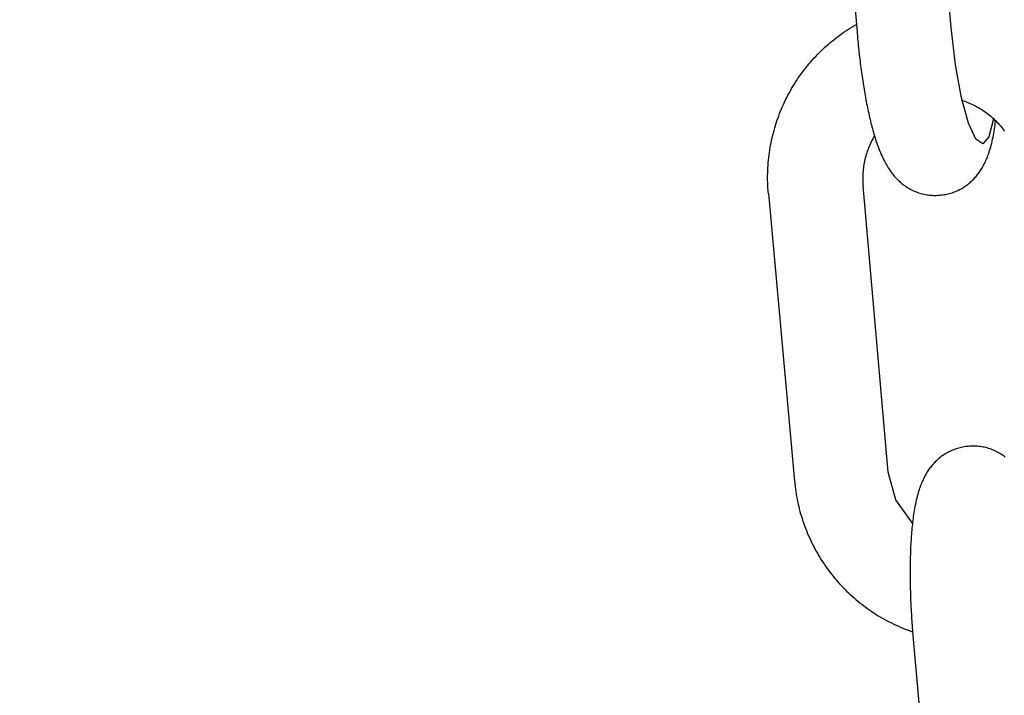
# Model space of a CAD drawing. Extents: x -285 to 5863, y 308 to 3178.
# Tile 345 of 622: x 1789.947 to 1791.167, y 976.25 to 977.087. Entities that reach past the tile are written whole.
import ezdxf

# ---------------------------------------------------------------- set-up
doc = ezdxf.new("R2010")
doc.units = 0
doc.header["$MEASUREMENT"] = 0
doc.header["$PDSIZE"] = 1
doc.layers.get('DEFPOINTS').update_dxf_attribs({"linetype": 'CONTINUOUS'})
doc.layers.add('DIM', color=3, linetype='CONTINUOUS')
doc.layers.add('SPILL-BUCKET', color=1, linetype='CONTINUOUS')
doc.styles.add('SIMPLEX', font='simplex')
doc.dimstyles.new('DIM64', dxfattribs={"dimscale": 64, "dimtxt": 0.09375, "dimasz": 0.09375, "dimexe": 0.0625, "dimexo": 0.0625, "dimgap": 0.046875, "dimtad": 1, "dimdec": 4, "dimzin": 3, "dimdsep": 46, "dimlunit": 4, "dimtxsty": 'SIMPLEX', "dimcen": 0, "dimclrd": 256, "dimclre": 256, "dimclrt": 256, "dimadec": 0, "dimazin": 0, "dimtfac": 1, "dimtdec": 4, "dimtmove": 0, "dimatfit": 3, "dimfxl": 1, "dimfrac": 2, "dimtolj": 1, "dimtzin": 0, "dimarcsym": 0})

# ---------------------------------------------------------------- blocks, each defined once
blk = doc.blocks.new('*D13')
at = {"layer": 'DEFPOINTS', "color": 0, "transparency": 16777216}
for p in [(1368.5472, 978.296), (2031.7725, 978.0147), (1368.5472, 700.5233)]:
    blk.add_point(p, dxfattribs=at)
at = {"layer": 'DIM', "lineweight": -2, "transparency": 16777216}
for p, q in [((1368.5472, 974.296), (1368.5472, 696.5233)), ((2031.7725, 974.0147), (2031.7725, 696.5233)), ((2025.7725, 700.5233), (1374.5472, 700.5233))]:
    blk.add_line(p, q, dxfattribs=at)
at = {"layer": 'DIM', "transparency": 16777216}
for points in [[(1374.5472, 701.5233), (1374.5472, 699.5233), (1368.5472, 700.5233)], [(2025.7725, 701.5233), (2025.7725, 699.5233), (2031.7725, 700.5233)]]:
    blk.add_solid(points, dxfattribs=at)
at = {"layer": 'DIM', "transparency": 16777216, "insert": (1700.1599, 708.0947), "char_height": 6, "attachment_point": 5, "style": 'SIMPLEX'}
blk.add_mtext('\\A1;55\'-3 1/4" (F.V. TANK SLAB)', dxfattribs=at)

msp = doc.modelspace()

# ---------------------------------------------------------------- linework, layer by layer
at = {"layer": 'SPILL-BUCKET', "color": 1, "linetype": 'Continuous'}
for p, q in [((1791.10131, 977.07702), (1791.07001, 977.43447)), ((1790.95354, 977.42617), (1790.98506, 977.06624))]:
    msp.add_line(p, q, dxfattribs=at)
at = {"layer": 'SPILL-BUCKET', "color": 1}
for p, q in [((1790.97926, 977.07831), (1790.98193, 977.07989)), ((1790.98193, 977.07989), (1790.98377, 977.08094)), ((1790.9612, 977.06619), (1790.9637, 977.06803)), ((1790.9637, 977.06803), (1790.96623, 977.06984)), ((1790.96623, 977.06984), (1790.96879, 977.07161)), ((1790.96879, 977.07161), (1790.97137, 977.07334)), ((1790.97137, 977.07334), (1790.97398, 977.07503)), ((1790.97398, 977.07503), (1790.9766, 977.07669)), ((1790.9766, 977.07669), (1790.97926, 977.07831)), ((1791.10663, 977.03081), (1791.10131, 977.07702)), ((1790.94674, 977.05437), (1790.94908, 977.05643)), ((1790.94908, 977.05643), (1790.95145, 977.05845)), ((1790.95145, 977.05845), (1790.95385, 977.06044)), ((1790.95385, 977.06044), (1790.95627, 977.06239)), ((1790.95627, 977.06239), (1790.95872, 977.0643)), ((1790.95872, 977.0643), (1790.9612, 977.06619)), ((1790.98506, 977.06624), (1790.98519, 977.06475)), ((1790.98519, 977.06475), (1790.98532, 977.06327)), ((1790.98532, 977.06327), (1790.98558, 977.06045)), ((1790.98558, 977.06045), (1790.98585, 977.05764)), ((1790.98585, 977.05764), (1790.98613, 977.05483)), ((1790.98613, 977.05483), (1790.98641, 977.05203)), ((1790.93334, 977.04134), (1790.9355, 977.0436)), ((1790.9355, 977.0436), (1790.93769, 977.04582)), ((1790.93769, 977.04582), (1790.9399, 977.04801)), ((1790.9399, 977.04801), (1790.94215, 977.05016)), ((1790.94215, 977.05016), (1790.94443, 977.05228)), ((1790.94443, 977.05228), (1790.94674, 977.05437)), ((1790.98641, 977.05203), (1790.9867, 977.04923)), ((1790.9867, 977.04923), (1790.987, 977.04644)), ((1790.987, 977.04644), (1790.98731, 977.04366)), ((1790.98731, 977.04366), (1790.98763, 977.04089)), ((1790.92306, 977.02963), (1790.92505, 977.03203)), ((1790.92505, 977.03203), (1790.92707, 977.0344)), ((1790.92707, 977.0344), (1790.92913, 977.03675)), ((1790.92913, 977.03675), (1790.93122, 977.03906)), ((1790.93122, 977.03906), (1790.93334, 977.04134)), ((1790.98763, 977.04089), (1790.98795, 977.03812)), ((1790.98795, 977.03812), (1790.98828, 977.03536)), ((1790.98828, 977.03536), (1790.98862, 977.03262)), ((1790.98862, 977.03262), (1790.98897, 977.02988)), ((1791.11391, 976.99006), (1791.10663, 977.03081)), ((1790.91363, 977.01719), (1790.91544, 977.01973)), ((1790.91544, 977.01973), (1790.9173, 977.02225)), ((1790.9173, 977.02225), (1790.91918, 977.02474)), ((1790.91918, 977.02474), (1790.9211, 977.0272)), ((1790.9211, 977.0272), (1790.92306, 977.02963)), ((1790.98897, 977.02988), (1790.98932, 977.02715)), ((1790.98932, 977.02715), (1790.98968, 977.02444)), ((1790.98968, 977.02444), (1790.99005, 977.02173)), ((1790.99005, 977.02173), (1790.99043, 977.01904)), ((1790.99043, 977.01904), (1790.99082, 977.01636)), ((1790.90511, 977.00411), (1790.90674, 977.00677)), ((1790.90674, 977.00677), (1790.90841, 977.00942)), ((1790.90841, 977.00942), (1790.91011, 977.01204)), ((1790.91011, 977.01204), (1790.91185, 977.01463)), ((1790.91185, 977.01463), (1790.91363, 977.01719)), ((1790.99082, 977.01636), (1790.99121, 977.01369)), ((1790.99121, 977.01369), (1790.99161, 977.01103)), ((1790.99161, 977.01103), (1790.99202, 977.00839)), ((1790.99202, 977.00839), (1790.99243, 977.00577)), ((1790.89898, 976.99322), (1790.90046, 976.99597)), ((1790.90046, 976.99597), (1790.90197, 976.99871)), ((1790.90197, 976.99871), (1790.90352, 977.00142)), ((1790.90352, 977.00142), (1790.90511, 977.00411)), ((1790.99243, 977.00577), (1790.99285, 977.00315)), ((1790.99285, 977.00315), (1790.99328, 977.00055)), ((1790.99328, 977.00055), (1790.99372, 976.99798)), ((1790.99372, 976.99798), (1790.99417, 976.99541)), ((1790.99417, 976.99541), (1790.99462, 976.99285)), ((1790.89221, 976.97914), (1790.89348, 976.98199)), ((1790.89348, 976.98199), (1790.8948, 976.98483)), ((1790.8948, 976.98483), (1790.89615, 976.98764)), ((1790.89615, 976.98764), (1790.89755, 976.99044)), ((1790.89755, 976.99044), (1790.89898, 976.99322)), ((1790.99462, 976.99285), (1790.99508, 976.99032)), ((1790.99508, 976.99032), (1790.99555, 976.9878)), ((1790.99555, 976.9878), (1790.99603, 976.98529)), ((1790.99603, 976.98529), (1790.99651, 976.98281)), ((1790.99651, 976.98281), (1790.997, 976.98033)), ((1791.12248, 976.95847), (1791.11391, 976.99006)), ((1791.11479, 976.9868), (1791.1178, 976.9858)), ((1791.1178, 976.9858), (1791.11977, 976.9851)), ((1791.11977, 976.9851), (1791.12172, 976.98437)), ((1791.12172, 976.98437), (1791.12365, 976.98359)), ((1791.12365, 976.98359), (1791.12557, 976.98277)), ((1791.12557, 976.98277), (1791.12748, 976.98191)), ((1791.12748, 976.98191), (1791.12937, 976.98101)), ((1790.88752, 976.96754), (1790.88863, 976.97046)), ((1790.88863, 976.97046), (1790.88978, 976.97337)), ((1790.88978, 976.97337), (1790.89097, 976.97626)), ((1790.89097, 976.97626), (1790.89221, 976.97914)), ((1790.997, 976.98033), (1790.9975, 976.97788)), ((1790.9975, 976.97788), (1790.99801, 976.97544)), ((1790.99801, 976.97544), (1790.99853, 976.97302)), ((1790.99853, 976.97302), (1790.99906, 976.97061)), ((1790.99906, 976.97061), (1790.99959, 976.96823)), ((1791.12937, 976.98101), (1791.13123, 976.98007)), ((1791.13123, 976.98007), (1791.13308, 976.97909)), ((1791.13308, 976.97909), (1791.13491, 976.97807)), ((1791.13491, 976.97807), (1791.13672, 976.97702)), ((1791.13672, 976.97702), (1791.1385, 976.97592)), ((1791.1385, 976.97592), (1791.14027, 976.97479)), ((1791.14027, 976.97479), (1791.14201, 976.97362)), ((1791.14201, 976.97362), (1791.14372, 976.97241)), ((1791.14372, 976.97241), (1791.14541, 976.97117)), ((1791.14541, 976.97117), (1791.14708, 976.96989)), ((1791.14708, 976.96989), (1791.14872, 976.96858)), ((1790.88351, 976.9557), (1790.88445, 976.95868)), ((1790.88445, 976.95868), (1790.88543, 976.96165)), ((1790.88543, 976.96165), (1790.88645, 976.9646)), ((1790.88645, 976.9646), (1790.88752, 976.96754)), ((1790.99959, 976.96823), (1791.00014, 976.96585)), ((1791.00014, 976.96585), (1791.00069, 976.96349)), ((1791.00069, 976.96349), (1791.00126, 976.96115)), ((1791.00126, 976.96115), (1791.00184, 976.95883)), ((1791.00184, 976.95883), (1791.00242, 976.95651)), ((1791.13156, 976.93893), (1791.12248, 976.95847)), ((1791.15381, 976.96405), (1791.14797, 976.94186)), ((1791.14872, 976.96858), (1791.15033, 976.96724)), ((1791.15033, 976.96724), (1791.15192, 976.96586)), ((1791.15192, 976.96586), (1791.15347, 976.96445)), ((1791.15347, 976.96445), (1791.155, 976.963)), ((1791.155, 976.963), (1791.1565, 976.96152)), ((1791.15555, 976.95621), (1791.15588, 976.95862)), ((1791.15588, 976.95862), (1791.15619, 976.96106)), ((1791.15619, 976.96106), (1791.15628, 976.96174)), ((1791.1565, 976.96152), (1791.15796, 976.96002)), ((1791.15796, 976.96002), (1791.1594, 976.95848)), ((1791.1594, 976.95848), (1791.1608, 976.95691)), ((1790.88017, 976.94364), (1790.88094, 976.94668)), ((1790.88094, 976.94668), (1790.88175, 976.94969)), ((1790.88175, 976.94969), (1790.88261, 976.9527)), ((1790.88261, 976.9527), (1790.88351, 976.9557)), ((1791.00242, 976.95651), (1791.00302, 976.95421)), ((1791.00302, 976.95421), (1791.00364, 976.95191)), ((1791.00364, 976.95191), (1791.00426, 976.94965)), ((1791.00426, 976.94965), (1791.0049, 976.94737)), ((1791.0049, 976.94737), (1791.00556, 976.94512)), ((1791.00556, 976.94512), (1791.00623, 976.94285)), ((1791.15354, 976.94388), (1791.15401, 976.9464)), ((1791.15401, 976.9464), (1791.15443, 976.94885)), ((1791.15443, 976.94885), (1791.15483, 976.95133)), ((1791.15483, 976.95133), (1791.1552, 976.95376)), ((1791.1552, 976.95376), (1791.15555, 976.95621)), ((1791.1608, 976.95691), (1791.16218, 976.95531)), ((1791.16218, 976.95531), (1791.16352, 976.95369)), ((1791.16352, 976.95369), (1791.16482, 976.95204)), ((1791.16482, 976.95204), (1791.16609, 976.95036)), ((1791.16609, 976.95036), (1791.16733, 976.94865)), ((1790.87753, 976.93142), (1790.87813, 976.93449)), ((1790.87813, 976.93449), (1790.87877, 976.93755)), ((1790.87877, 976.93755), (1790.87945, 976.9406)), ((1790.87945, 976.9406), (1790.88017, 976.94364)), ((1791.00122, 976.93354), (1791.00035, 976.93162)), ((1791.00213, 976.93544), (1791.00122, 976.93354)), ((1791.00307, 976.93732), (1791.00213, 976.93544)), ((1791.00406, 976.93918), (1791.00307, 976.93732)), ((1791.00509, 976.94102), (1791.00406, 976.93918)), ((1791.00615, 976.94284), (1791.00509, 976.94102)), ((1791.00621, 976.94294), (1791.00615, 976.94284)), ((1791.00623, 976.94285), (1791.00692, 976.94062)), ((1791.00692, 976.94062), (1791.00764, 976.93836)), ((1791.00764, 976.93836), (1791.00837, 976.93613)), ((1791.00837, 976.93613), (1791.00914, 976.93386)), ((1791.00914, 976.93386), (1791.00992, 976.93162)), ((1791.14033, 976.93322), (1791.13156, 976.93893)), ((1791.14797, 976.94186), (1791.14033, 976.93322)), ((1791.15076, 976.93136), (1791.15138, 976.93382)), ((1791.15138, 976.93382), (1791.15197, 976.93631)), ((1791.15197, 976.93631), (1791.15253, 976.93883)), ((1791.15253, 976.93883), (1791.15306, 976.94138)), ((1791.15306, 976.94138), (1791.15354, 976.94388)), ((1790.8756, 976.91907), (1790.87601, 976.92217)), ((1790.87601, 976.92217), (1790.87648, 976.92526)), ((1790.87648, 976.92526), (1790.87698, 976.92834)), ((1790.87698, 976.92834), (1790.87753, 976.93142)), ((1790.9966, 976.92178), (1790.99597, 976.91977)), ((1790.99727, 976.92378), (1790.9966, 976.92178)), ((1790.99798, 976.92577), (1790.99727, 976.92378)), ((1790.99873, 976.92773), (1790.99798, 976.92577)), ((1790.99952, 976.92969), (1790.99873, 976.92773)), ((1791.00035, 976.93162), (1790.99952, 976.92969)), ((1791.00992, 976.93162), (1791.01075, 976.92932)), ((1791.01075, 976.92932), (1791.01161, 976.92706)), ((1791.01161, 976.92706), (1791.01252, 976.92472)), ((1791.01252, 976.92472), (1791.01346, 976.92242)), ((1791.01346, 976.92242), (1791.01447, 976.92004)), ((1791.1469, 976.91893), (1791.14757, 976.9208)), ((1791.14757, 976.9208), (1791.14821, 976.92267)), ((1791.14821, 976.92267), (1791.14887, 976.92473)), ((1791.14887, 976.92473), (1791.14949, 976.92679)), ((1791.14949, 976.92679), (1791.15014, 976.92907)), ((1791.15014, 976.92907), (1791.15076, 976.93136)), ((1790.87437, 976.90663), (1790.87461, 976.90974)), ((1790.87461, 976.90974), (1790.87489, 976.91286)), ((1790.87489, 976.91286), (1790.87522, 976.91597)), ((1790.87522, 976.91597), (1790.8756, 976.91907)), ((1790.99345, 976.90954), (1790.99308, 976.90747)), ((1790.99387, 976.91161), (1790.99345, 976.90954)), ((1790.99433, 976.91366), (1790.99387, 976.91161)), ((1790.99484, 976.91571), (1790.99433, 976.91366)), ((1790.99538, 976.91775), (1790.99484, 976.91571)), ((1790.99597, 976.91977), (1790.99538, 976.91775)), ((1791.01447, 976.92004), (1791.01552, 976.91768)), ((1791.01552, 976.91768), (1791.01649, 976.9156)), ((1791.01649, 976.9156), (1791.0175, 976.91353)), ((1791.0175, 976.91353), (1791.01844, 976.91166)), ((1791.01844, 976.91166), (1791.01943, 976.9098)), ((1791.01943, 976.9098), (1791.02035, 976.90813)), ((1791.14215, 976.90798), (1791.14285, 976.90939)), ((1791.14285, 976.90939), (1791.14356, 976.91087)), ((1791.14356, 976.91087), (1791.14424, 976.91235)), ((1791.14424, 976.91235), (1791.14493, 976.91394)), ((1791.14493, 976.91394), (1791.14559, 976.91552)), ((1791.14559, 976.91552), (1791.14626, 976.91723)), ((1791.14626, 976.91723), (1791.1469, 976.91893)), ((1790.87385, 976.89414), (1790.87391, 976.89727)), ((1790.87391, 976.89727), (1790.87402, 976.90039)), ((1790.87402, 976.90039), (1790.87417, 976.90351)), ((1790.87417, 976.90351), (1790.87437, 976.90663)), ((1790.99184, 976.89702), (1790.99172, 976.89492)), ((1790.992, 976.89912), (1790.99184, 976.89702)), ((1790.99221, 976.90121), (1790.992, 976.89912)), ((1790.99245, 976.9033), (1790.99221, 976.90121)), ((1790.99274, 976.90539), (1790.99245, 976.9033)), ((1790.99308, 976.90747), (1790.99274, 976.90539)), ((1791.02035, 976.90813), (1791.02131, 976.90645)), ((1791.02131, 976.90645), (1791.02223, 976.90493)), ((1791.02223, 976.90493), (1791.02317, 976.9034)), ((1791.02317, 976.9034), (1791.02409, 976.90199)), ((1791.02409, 976.90199), (1791.02503, 976.90059)), ((1791.02503, 976.90059), (1791.02595, 976.89927)), ((1791.02595, 976.89927), (1791.02691, 976.89795)), ((1791.02691, 976.89795), (1791.02785, 976.89671)), ((1791.02785, 976.89671), (1791.02882, 976.89547)), ((1791.13402, 976.89514), (1791.13493, 976.89633)), ((1791.13493, 976.89633), (1791.13582, 976.89754)), ((1791.13582, 976.89754), (1791.13668, 976.89876)), ((1791.13668, 976.89876), (1791.13753, 976.90002)), ((1791.13753, 976.90002), (1791.13834, 976.90128)), ((1791.13834, 976.90128), (1791.13914, 976.90257)), ((1791.13914, 976.90257), (1791.13991, 976.90387)), ((1791.13991, 976.90387), (1791.14068, 976.90522)), ((1791.14068, 976.90522), (1791.14141, 976.90657)), ((1791.14141, 976.90657), (1791.14215, 976.90798)), ((1790.87384, 976.89102), (1790.87385, 976.89414)), ((1790.87386, 976.8879), (1790.87384, 976.89102)), ((1790.87393, 976.88478), (1790.87386, 976.8879)), ((1790.87405, 976.88166), (1790.87393, 976.88478)), ((1790.99164, 976.89282), (1790.99161, 976.89071)), ((1790.99161, 976.89071), (1790.99162, 976.88861)), ((1790.99162, 976.88861), (1790.99168, 976.88651)), ((1790.99172, 976.89492), (1790.99164, 976.89282)), ((1790.99168, 976.88651), (1790.99177, 976.88441)), ((1790.99177, 976.88441), (1790.99189, 976.88268)), ((1791.02882, 976.89547), (1791.02978, 976.89429)), ((1791.02978, 976.89429), (1791.03078, 976.89311)), ((1791.03078, 976.89311), (1791.03177, 976.89198)), ((1791.03177, 976.89198), (1791.0328, 976.89086)), ((1791.0328, 976.89086), (1791.03383, 976.88978)), ((1791.03383, 976.88978), (1791.03489, 976.8887)), ((1791.03489, 976.8887), (1791.03597, 976.88767)), ((1791.03597, 976.88767), (1791.03707, 976.88664)), ((1791.03707, 976.88664), (1791.03818, 976.88564)), ((1791.03818, 976.88564), (1791.03933, 976.88466)), ((1791.03933, 976.88466), (1791.04049, 976.88371)), ((1791.12219, 976.88324), (1791.12341, 976.88421)), ((1791.12341, 976.88421), (1791.1246, 976.88522)), ((1791.1246, 976.88522), (1791.12576, 976.88624)), ((1791.12576, 976.88624), (1791.12689, 976.88728)), ((1791.12689, 976.88728), (1791.12799, 976.88835)), ((1791.12799, 976.88835), (1791.12907, 976.88943)), ((1791.12907, 976.88943), (1791.13011, 976.89054)), ((1791.13011, 976.89054), (1791.13113, 976.89166)), ((1791.13113, 976.89166), (1791.13212, 976.89281)), ((1791.13212, 976.89281), (1791.13308, 976.89396)), ((1791.13308, 976.89396), (1791.13402, 976.89514)), ((1790.87421, 976.87854), (1790.87405, 976.88166)), ((1790.87442, 976.87542), (1790.87421, 976.87854)), ((1790.87457, 976.87352), (1790.87442, 976.87542)), ((1790.87473, 976.87162), (1790.87457, 976.87352)), ((1790.99189, 976.88268), (1790.99203, 976.88095)), ((1791.02335, 976.52656), (1790.99203, 976.88095)), ((1791.04049, 976.88371), (1791.04169, 976.88278)), ((1791.04169, 976.88278), (1791.04289, 976.88187)), ((1791.04289, 976.88187), (1791.04413, 976.88099)), ((1791.04413, 976.88099), (1791.04553, 976.88004)), ((1791.04553, 976.88004), (1791.04697, 976.87911)), ((1791.04697, 976.87911), (1791.04842, 976.87823)), ((1791.04842, 976.87823), (1791.04991, 976.87737)), ((1791.04991, 976.87737), (1791.05141, 976.87656)), ((1791.05141, 976.87656), (1791.05295, 976.87578)), ((1791.05295, 976.87578), (1791.0545, 976.87505)), ((1791.0545, 976.87505), (1791.05607, 976.87435)), ((1791.05607, 976.87435), (1791.05766, 976.8737)), ((1791.05766, 976.8737), (1791.05928, 976.87309)), ((1791.05928, 976.87309), (1791.0609, 976.87252)), ((1791.0609, 976.87252), (1791.06255, 976.87199)), ((1791.06255, 976.87199), (1791.0642, 976.87151)), ((1791.09756, 976.87118), (1791.10075, 976.87205)), ((1791.10075, 976.87205), (1791.10233, 976.87255)), ((1791.10233, 976.87255), (1791.10388, 976.87309)), ((1791.10388, 976.87309), (1791.10541, 976.87367)), ((1791.10541, 976.87367), (1791.10693, 976.87428)), ((1791.10693, 976.87428), (1791.10842, 976.87493)), ((1791.10842, 976.87493), (1791.10989, 976.87562)), ((1791.10989, 976.87562), (1791.11049, 976.87591)), ((1791.11049, 976.87591), (1791.11108, 976.87621)), ((1791.11108, 976.87621), (1791.11151, 976.87642)), ((1791.11151, 976.87642), (1791.11178, 976.87656)), ((1791.11207, 976.87671), (1791.11431, 976.87793)), ((1791.11431, 976.87793), (1791.11569, 976.87874)), ((1791.11569, 976.87874), (1791.11704, 976.87959)), ((1791.11704, 976.87959), (1791.11837, 976.88046)), ((1791.11837, 976.88046), (1791.11967, 976.88136)), ((1791.11967, 976.88136), (1791.12095, 976.88228)), ((1791.12095, 976.88228), (1791.12219, 976.88324)), ((1790.87473, 976.87162), (1790.90714, 976.51534)), ((1791.0642, 976.87151), (1791.06587, 976.87108)), ((1791.06587, 976.87108), (1791.06754, 976.87069)), ((1791.06754, 976.87069), (1791.06923, 976.87034)), ((1791.06923, 976.87034), (1791.07091, 976.87004)), ((1791.07091, 976.87004), (1791.07261, 976.86979)), ((1791.07261, 976.86979), (1791.07431, 976.86959)), ((1791.07431, 976.86959), (1791.07601, 976.86943)), ((1791.07601, 976.86943), (1791.07771, 976.86932)), ((1791.07771, 976.86932), (1791.07942, 976.86925)), ((1791.07942, 976.86925), (1791.08111, 976.86923)), ((1791.08111, 976.86923), (1791.08281, 976.86926)), ((1791.08281, 976.86926), (1791.08425, 976.86932)), ((1791.08425, 976.86932), (1791.08568, 976.86942)), ((1791.08568, 976.8694), (1791.08716, 976.86951)), ((1791.08716, 976.86953), (1791.08741, 976.86954)), ((1791.08741, 976.86954), (1791.08766, 976.86955)), ((1791.08766, 976.86955), (1791.08933, 976.86971)), ((1791.08933, 976.86971), (1791.091, 976.86992)), ((1791.091, 976.86992), (1791.09266, 976.87017)), ((1791.09266, 976.87017), (1791.09431, 976.87046)), ((1791.09431, 976.87046), (1791.09594, 976.8708)), ((1791.09594, 976.8708), (1791.09756, 976.87118)), ((1791.106, 976.55481), (1791.10446, 976.55423)), ((1791.10755, 976.55535), (1791.106, 976.55481)), ((1791.10912, 976.55584), (1791.10755, 976.55535)), ((1791.11071, 976.5563), (1791.10912, 976.55584)), ((1791.11232, 976.55672), (1791.11071, 976.5563)), ((1791.11394, 976.5571), (1791.11232, 976.55672)), ((1791.11557, 976.55743), (1791.11394, 976.5571)), ((1791.11722, 976.55772), (1791.11557, 976.55743)), ((1791.11887, 976.55798), (1791.11722, 976.55772)), ((1791.12054, 976.55819), (1791.11887, 976.55798)), ((1791.12222, 976.55834), (1791.12054, 976.55819)), ((1791.12247, 976.55836), (1791.12222, 976.55834)), ((1791.12272, 976.55837), (1791.12247, 976.55836)), ((1791.12419, 976.55849), (1791.12272, 976.55838)), ((1791.12563, 976.55858), (1791.12419, 976.55848)), ((1791.12706, 976.55864), (1791.12563, 976.55858)), ((1791.12876, 976.55867), (1791.12706, 976.55864)), ((1791.13046, 976.55865), (1791.12876, 976.55867)), ((1791.13216, 976.55858), (1791.13046, 976.55865)), ((1791.13386, 976.55847), (1791.13216, 976.55858)), ((1791.13557, 976.55831), (1791.13386, 976.55847)), ((1791.13726, 976.5581), (1791.13557, 976.55831)), ((1791.13896, 976.55785), (1791.13726, 976.5581)), ((1791.14065, 976.55756), (1791.13896, 976.55785)), ((1791.14234, 976.55721), (1791.14065, 976.55756)), ((1791.14401, 976.55682), (1791.14234, 976.55721)), ((1791.14568, 976.55639), (1791.14401, 976.55682)), ((1791.14733, 976.55591), (1791.14568, 976.55639)), ((1791.14898, 976.55538), (1791.14733, 976.55591)), ((1791.1506, 976.55481), (1791.14898, 976.55538)), ((1791.15221, 976.5542), (1791.1506, 976.55481)), ((1791.08528, 976.54268), (1791.08412, 976.54166)), ((1791.08647, 976.54368), (1791.08528, 976.54268)), ((1791.08769, 976.54466), (1791.08647, 976.54368)), ((1791.08893, 976.54561), (1791.08769, 976.54466)), ((1791.09021, 976.54654), (1791.08893, 976.54561)), ((1791.09151, 976.54744), (1791.09021, 976.54654)), ((1791.09283, 976.54831), (1791.09151, 976.54744)), ((1791.09419, 976.54916), (1791.09283, 976.54831)), ((1791.09557, 976.54996), (1791.09419, 976.54916)), ((1791.09696, 976.55074), (1791.09557, 976.54996)), ((1791.09837, 976.55148), (1791.09696, 976.55074)), ((1791.09879, 976.55169), (1791.09837, 976.55148)), ((1791.09939, 976.55199), (1791.09879, 976.55169)), ((1791.09999, 976.55228), (1791.09939, 976.55199)), ((1791.10053, 976.55254), (1791.09999, 976.55228)), ((1791.10295, 976.55362), (1791.10053, 976.55254)), ((1791.10446, 976.55423), (1791.10295, 976.55362)), ((1791.1538, 976.55355), (1791.15221, 976.5542)), ((1791.15538, 976.55285), (1791.1538, 976.55355)), ((1791.15693, 976.55211), (1791.15538, 976.55285)), ((1791.15846, 976.55134), (1791.15693, 976.55211)), ((1791.15997, 976.55052), (1791.15846, 976.55134)), ((1791.16146, 976.54967), (1791.15997, 976.55052)), ((1791.16291, 976.54878), (1791.16146, 976.54967)), ((1791.16435, 976.54786), (1791.16291, 976.54878)), ((1791.16574, 976.54691), (1791.16435, 976.54786)), ((1791.16698, 976.54603), (1791.16574, 976.54691)), ((1791.16819, 976.54512), (1791.16698, 976.54603)), ((1791.07405, 976.53036), (1791.0732, 976.52914)), ((1791.07494, 976.53157), (1791.07405, 976.53036)), ((1791.07585, 976.53276), (1791.07494, 976.53157)), ((1791.07679, 976.53394), (1791.07585, 976.53276)), ((1791.07775, 976.53509), (1791.07679, 976.53394)), ((1791.07875, 976.53624), (1791.07775, 976.53509)), ((1791.07976, 976.53736), (1791.07875, 976.53624)), ((1791.08081, 976.53846), (1791.07976, 976.53736)), ((1791.08188, 976.53955), (1791.08081, 976.53846)), ((1791.08299, 976.54062), (1791.08188, 976.53955)), ((1791.08412, 976.54166), (1791.08299, 976.54062)), ((1791.0327, 976.49232), (1791.02335, 976.52656)), ((1791.06702, 976.51851), (1791.06631, 976.51703)), ((1791.06773, 976.51992), (1791.06702, 976.51851)), ((1791.06846, 976.52133), (1791.06773, 976.51992)), ((1791.0692, 976.52268), (1791.06846, 976.52133)), ((1791.06996, 976.52403), (1791.0692, 976.52268)), ((1791.07073, 976.52532), (1791.06996, 976.52403)), ((1791.07154, 976.52662), (1791.07073, 976.52532)), ((1791.07235, 976.52788), (1791.07154, 976.52662)), ((1791.0732, 976.52914), (1791.07235, 976.52788)), ((1790.90714, 976.51534), (1790.90732, 976.51344)), ((1790.90732, 976.51344), (1790.90752, 976.51154)), ((1790.90752, 976.51154), (1790.90788, 976.50844)), ((1790.90788, 976.50844), (1790.90829, 976.50535)), ((1791.06231, 976.5071), (1791.06167, 976.50523)), ((1791.06297, 976.50897), (1791.06231, 976.5071)), ((1791.06362, 976.51067), (1791.06297, 976.50897)), ((1791.06429, 976.51238), (1791.06362, 976.51067)), ((1791.06495, 976.51396), (1791.06429, 976.51238)), ((1791.06564, 976.51554), (1791.06495, 976.51396)), ((1791.06631, 976.51703), (1791.06564, 976.51554)), ((1790.90829, 976.50535), (1790.90873, 976.50226)), ((1790.90873, 976.50226), (1790.90923, 976.49917)), ((1790.90923, 976.49917), (1790.90976, 976.4961)), ((1790.90976, 976.4961), (1790.91034, 976.49303)), ((1791.0585, 976.49407), (1791.05791, 976.49159)), ((1791.05912, 976.49653), (1791.0585, 976.49407)), ((1791.05973, 976.49883), (1791.05912, 976.49653)), ((1791.06038, 976.50111), (1791.05973, 976.49883)), ((1791.06101, 976.50317), (1791.06038, 976.50111)), ((1791.06167, 976.50523), (1791.06101, 976.50317)), ((1790.91034, 976.49303), (1790.91097, 976.48997)), ((1790.91097, 976.48997), (1790.91164, 976.48691)), ((1790.91164, 976.48691), (1790.91235, 976.48387)), ((1790.91235, 976.48387), (1790.9131, 976.48084)), ((1791.05325, 976.46339), (1791.0327, 976.49232)), ((1791.05587, 976.4815), (1791.05545, 976.47905)), ((1791.05633, 976.48402), (1791.05587, 976.4815)), ((1791.05682, 976.48651), (1791.05633, 976.48402)), ((1791.05735, 976.48907), (1791.05682, 976.48651)), ((1791.05791, 976.49159), (1791.05735, 976.48907)), ((1790.9131, 976.48084), (1790.9139, 976.47782)), ((1790.9139, 976.47782), (1790.91474, 976.47481)), ((1790.91474, 976.47481), (1790.91563, 976.47181)), ((1790.91563, 976.47181), (1790.91656, 976.46883)), ((1791.054, 976.46928), (1791.05368, 976.46684)), ((1791.05432, 976.47169), (1791.054, 976.46928)), ((1791.05468, 976.47414), (1791.05432, 976.47169)), ((1791.05504, 976.47656), (1791.05468, 976.47414)), ((1791.05545, 976.47905), (1791.05504, 976.47656)), ((1790.91656, 976.46883), (1790.91753, 976.46585)), ((1790.91753, 976.46585), (1790.91854, 976.4629)), ((1790.91854, 976.4629), (1790.91959, 976.45995)), ((1790.91959, 976.45995), (1790.92069, 976.45703)), ((1790.92069, 976.45703), (1790.92183, 976.45411)), ((1791.05262, 976.45713), (1791.05239, 976.4547)), ((1791.05286, 976.45958), (1791.05262, 976.45713)), ((1791.05312, 976.462), (1791.05286, 976.45958)), ((1791.0534, 976.46443), (1791.05312, 976.462)), ((1791.05368, 976.46684), (1791.0534, 976.46443)), ((1790.92183, 976.45411), (1790.92301, 976.45122)), ((1790.92301, 976.45122), (1790.92423, 976.44834)), ((1790.92423, 976.44834), (1790.92549, 976.44548)), ((1790.92549, 976.44548), (1790.9268, 976.44264)), ((1791.05161, 976.44483), (1791.05144, 976.44233)), ((1791.05179, 976.44731), (1791.05161, 976.44483)), ((1791.05197, 976.44979), (1791.05179, 976.44731)), ((1791.05218, 976.45224), (1791.05197, 976.44979)), ((1791.05239, 976.4547), (1791.05218, 976.45224)), ((1790.9268, 976.44264), (1790.92814, 976.43981)), ((1790.92814, 976.43981), (1790.92952, 976.43701)), ((1790.92952, 976.43701), (1790.93095, 976.43422)), ((1790.93095, 976.43422), (1790.93241, 976.43146)), ((1791.05102, 976.43478), (1791.0509, 976.43223)), ((1791.05115, 976.4373), (1791.05102, 976.43478)), ((1791.05129, 976.43983), (1791.05115, 976.4373)), ((1791.05144, 976.44233), (1791.05129, 976.43983)), ((1790.93241, 976.43146), (1790.93391, 976.42872)), ((1790.93391, 976.42872), (1790.93545, 976.426)), ((1790.93545, 976.426), (1790.93703, 976.4233)), ((1790.93703, 976.4233), (1790.93865, 976.42063)), ((1790.93865, 976.42063), (1790.94031, 976.41797)), ((1791.05053, 976.42191), (1791.05046, 976.4193)), ((1791.05061, 976.42451), (1791.05053, 976.42191)), ((1791.05069, 976.42709), (1791.05061, 976.42451)), ((1791.05079, 976.42967), (1791.05069, 976.42709)), ((1791.0509, 976.43223), (1791.05079, 976.42967)), ((1790.94031, 976.41797), (1790.942, 976.41534)), ((1790.942, 976.41534), (1790.94374, 976.41274)), ((1790.94374, 976.41274), (1790.9455, 976.41016)), ((1790.9455, 976.41016), (1790.94731, 976.40761)), ((1791.05029, 976.40872), (1791.05027, 976.40604)), ((1791.05032, 976.41138), (1791.05029, 976.40872)), ((1791.05035, 976.41403), (1791.05032, 976.41138)), ((1791.0504, 976.41667), (1791.05035, 976.41403)), ((1791.05046, 976.4193), (1791.0504, 976.41667)), ((1790.94731, 976.40761), (1790.94915, 976.40509)), ((1790.94915, 976.40509), (1790.95103, 976.40259)), ((1790.95103, 976.40259), (1790.95294, 976.40011)), ((1790.95294, 976.40011), (1790.95489, 976.39767)), ((1790.95489, 976.39767), (1790.95687, 976.39525)), ((1791.05027, 976.40604), (1791.05026, 976.40335)), ((1791.05026, 976.40335), (1791.05026, 976.40065)), ((1791.05026, 976.40065), (1791.05027, 976.39794)), ((1791.05027, 976.39794), (1791.05029, 976.39522)), ((1790.95687, 976.39525), (1790.95888, 976.39286)), ((1790.95888, 976.39286), (1790.96093, 976.39051)), ((1790.96093, 976.39051), (1790.96302, 976.38818)), ((1790.96302, 976.38818), (1790.96513, 976.38588)), ((1790.96513, 976.38588), (1790.96728, 976.38362)), ((1791.05029, 976.39522), (1791.05032, 976.39249)), ((1791.05032, 976.39249), (1791.05036, 976.38975)), ((1791.05036, 976.38975), (1791.05041, 976.387)), ((1791.05041, 976.387), (1791.05047, 976.38424)), ((1791.05047, 976.38424), (1791.05053, 976.38147)), ((1790.96728, 976.38362), (1790.96946, 976.38138)), ((1790.96946, 976.38138), (1790.97167, 976.37917)), ((1790.97167, 976.37917), (1790.97392, 976.377)), ((1790.97392, 976.377), (1790.97619, 976.37486)), ((1790.97619, 976.37486), (1790.97849, 976.37276)), ((1790.97849, 976.37276), (1790.98083, 976.37069)), ((1791.05053, 976.38147), (1791.05061, 976.3787)), ((1791.05061, 976.3787), (1791.05069, 976.37591)), ((1791.05069, 976.37591), (1791.05079, 976.37312)), ((1791.05079, 976.37312), (1791.05089, 976.37033)), ((1790.98083, 976.37069), (1790.98319, 976.36865)), ((1790.98319, 976.36865), (1790.98558, 976.36664)), ((1790.98558, 976.36664), (1790.988, 976.36467)), ((1790.988, 976.36467), (1790.99045, 976.36274)), ((1790.99045, 976.36274), (1790.99292, 976.36084)), ((1790.99292, 976.36084), (1790.99542, 976.35898)), ((1791.05089, 976.37033), (1791.051, 976.36752)), ((1791.051, 976.36752), (1791.05112, 976.36471)), ((1791.05112, 976.36471), (1791.05125, 976.3619)), ((1791.05125, 976.3619), (1791.05139, 976.35908)), ((1790.99542, 976.35898), (1790.99795, 976.35715)), ((1790.99795, 976.35715), (1791.0005, 976.35536)), ((1791.0005, 976.35536), (1791.00307, 976.35361)), ((1791.00307, 976.35361), (1791.00568, 976.3519)), ((1791.00568, 976.3519), (1791.0083, 976.35022)), ((1791.0083, 976.35022), (1791.01095, 976.34858)), ((1791.01095, 976.34858), (1791.01362, 976.34698)), ((1791.05139, 976.35908), (1791.05153, 976.35626)), ((1791.05153, 976.35626), (1791.05169, 976.35344)), ((1791.05169, 976.35344), (1791.05185, 976.35061)), ((1791.05185, 976.35061), (1791.05202, 976.34778)), ((1791.05202, 976.34778), (1791.05221, 976.34495)), ((1791.01362, 976.34698), (1791.01632, 976.34542)), ((1791.01632, 976.34542), (1791.01903, 976.3439)), ((1791.01903, 976.3439), (1791.02177, 976.34241)), ((1791.02177, 976.34241), (1791.02453, 976.34097)), ((1791.02453, 976.34097), (1791.0273, 976.33957)), ((1791.0273, 976.33957), (1791.0301, 976.33821)), ((1791.0301, 976.33821), (1791.03291, 976.33689)), ((1791.03291, 976.33689), (1791.03575, 976.33561)), ((1791.03575, 976.33561), (1791.0386, 976.33437)), ((1791.05221, 976.34495), (1791.05239, 976.34211)), ((1791.05239, 976.34211), (1791.05259, 976.33928)), ((1791.05259, 976.33928), (1791.0528, 976.33645)), ((1791.0528, 976.33645), (1791.05301, 976.33362)), ((1791.0386, 976.33437), (1791.04146, 976.33317)), ((1791.04146, 976.33317), (1791.04435, 976.33202)), ((1791.04435, 976.33202), (1791.04725, 976.33091)), ((1791.04725, 976.33091), (1791.05016, 976.32984)), ((1791.05016, 976.32984), (1791.0534, 976.3287)), ((1791.05301, 976.33362), (1791.05324, 976.33079)), ((1791.05324, 976.33079), (1791.05347, 976.32796)), ((1791.05347, 976.32796), (1791.05364, 976.32597)), ((1791.05364, 976.32597), (1791.05381, 976.32399)), ((1791.05381, 976.32399), (1791.08533, 975.96406))]:
    msp.add_line(p, q, dxfattribs=at)

# ---------------------------------------------------------------- dimensions: what is measured, and where the dimension line sits
at = {"layer": 'DIM'}
dim = msp.add_linear_dim(base=(1368.54722, 700.52328), p1=(2031.77254, 978.01471), p2=(1368.54722, 978.29596), angle=180, text='<> (F.V. TANK SLAB)', dimstyle='DIM64', dxfattribs=at)
dim.commit()
dim.dimension.update_dxf_attribs({"geometry": '*D13', "text_midpoint": (1700.15988, 708.09471)})

doc.saveas('drawing.dxf')
